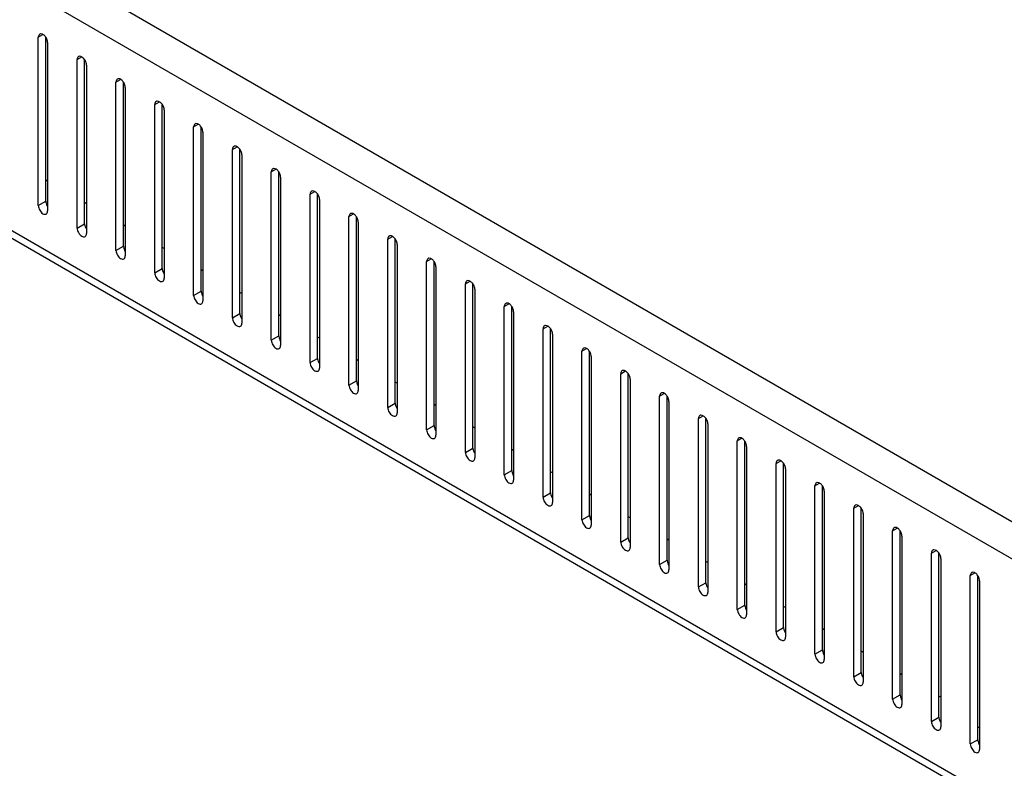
# Model space of a CAD drawing. Header units: inches. Extents: x 6 to 353, y 6 to 228.
# Tile 312 of 372: x 325.69 to 331.3, y 194.42 to 198.69. Entities that reach past the tile are written whole.
import ezdxf

# ---------------------------------------------------------------- set-up
doc = ezdxf.new("R2010")
doc.units = ezdxf.units.IN
doc.header["$LTSCALE"] = 19.946667
doc.header["$MEASUREMENT"] = 0
doc.layers.get('0').update_dxf_attribs({"linetype": 'CONTINUOUS'})
doc.layers.add('03_ALL_AXES', color=7, linetype='CONTINUOUS')

msp = doc.modelspace()

# ---------------------------------------------------------------- linework, layer by layer
at = {"color": 7, "linetype": 'Continuous'}
for p, q in [((333.0143, 194.8657), (317.7125, 203.7001)), ((332.0841, 195.1921), (318.4054, 203.0893)), ((332.0873, 193.7679), (318.4415, 201.6462)), ((332.0873, 193.7243), (318.4682, 201.5871))]:
    msp.add_line(p, q, dxfattribs=at)
at = {"layer": '03_ALL_AXES', "color": 7, "linetype": 'Continuous'}
for p, q in [((325.799, 198.5893), (325.8255, 198.6046)), ((325.799, 197.6299), (325.799, 198.5893)), ((325.8414, 197.6544), (325.8414, 198.5883)), ((325.852, 198.5587), (325.852, 197.5993)), ((326.0203, 198.4615), (326.0468, 198.4768)), ((326.0203, 197.5021), (326.0203, 198.4615)), ((326.0627, 197.5266), (326.0627, 198.4605)), ((326.0733, 198.4309), (326.0733, 197.4715)), ((326.2416, 198.3337), (326.2681, 198.349)), ((326.2416, 197.3743), (326.2416, 198.3337)), ((326.2841, 197.3988), (326.2841, 198.3327)), ((326.2947, 198.3031), (326.2947, 197.3437)), ((326.4629, 198.206), (326.4895, 198.2213)), ((326.4629, 197.2466), (326.4629, 198.206)), ((326.5054, 197.2711), (326.5054, 198.2049)), ((326.516, 198.1753), (326.516, 197.2159)), ((326.6843, 198.0782), (326.7108, 198.0935)), ((326.6843, 197.1188), (326.6843, 198.0782)), ((326.7267, 197.1433), (326.7267, 198.0771)), ((326.7373, 198.0476), (326.7373, 197.0882)), ((326.9056, 197.9504), (326.9321, 197.9657)), ((326.9056, 196.991), (326.9056, 197.9504)), ((326.948, 197.0155), (326.948, 197.9494)), ((326.9586, 197.9198), (326.9586, 196.9604)), ((327.1269, 197.8226), (327.1534, 197.8379)), ((327.1269, 196.8632), (327.1269, 197.8226)), ((327.1694, 196.8877), (327.1694, 197.8216)), ((325.852, 197.7687), (325.8414, 197.7748)), ((327.18, 197.792), (327.18, 196.8326)), ((327.3483, 197.6948), (327.3748, 197.7101)), ((325.799, 197.6299), (325.8414, 197.6544)), ((326.0733, 197.6409), (326.0627, 197.647)), ((327.3483, 196.7354), (327.3483, 197.6948)), ((327.3907, 196.7599), (327.3907, 197.6938)), ((327.4013, 197.6642), (327.4013, 196.7048)), ((327.5696, 197.5671), (327.5961, 197.5824)), ((327.5696, 196.6077), (327.5696, 197.5671)), ((327.612, 196.6322), (327.612, 197.566)), ((327.6226, 197.5364), (327.6226, 196.5771)), ((326.0203, 197.5021), (326.0627, 197.5266)), ((326.2947, 197.5131), (326.2841, 197.5193)), ((327.7909, 197.4393), (327.8174, 197.4546)), ((327.7909, 196.4799), (327.7909, 197.4393)), ((327.8333, 196.5044), (327.8333, 197.4382)), ((326.2416, 197.3743), (326.2841, 197.3988)), ((326.516, 197.3854), (326.5054, 197.3915)), ((327.8439, 197.4087), (327.8439, 196.4493)), ((328.0122, 197.3115), (328.0387, 197.3268)), ((328.0122, 196.3521), (328.0122, 197.3115)), ((328.0547, 196.3766), (328.0547, 197.3105)), ((326.4629, 197.2466), (326.5054, 197.2711)), ((326.7373, 197.2576), (326.7267, 197.2637)), ((328.0653, 197.2809), (328.0653, 196.3215)), ((328.2336, 197.1837), (328.2601, 197.199)), ((326.6843, 197.1188), (326.7267, 197.1433)), ((328.2336, 196.2243), (328.2336, 197.1837)), ((328.276, 196.2488), (328.276, 197.1827)), ((328.2866, 197.1531), (328.2866, 196.1937)), ((326.9586, 197.1298), (326.948, 197.1359)), ((328.4549, 197.0559), (328.4814, 197.0713)), ((328.4549, 196.0966), (328.4549, 197.0559)), ((328.4973, 196.121), (328.4973, 197.0549)), ((326.9056, 196.991), (326.948, 197.0155)), ((327.18, 197.002), (327.1694, 197.0081)), ((328.5079, 197.0253), (328.5079, 196.0659)), ((328.6762, 196.9282), (328.7027, 196.9435)), ((328.6762, 195.9688), (328.6762, 196.9282)), ((328.7186, 195.9933), (328.7186, 196.9271)), ((327.1269, 196.8632), (327.1694, 196.8877)), ((327.4013, 196.8742), (327.3907, 196.8804)), ((328.7292, 196.8975), (328.7292, 195.9382)), ((328.8975, 196.8004), (328.924, 196.8157)), ((327.3483, 196.7354), (327.3907, 196.7599)), ((327.6226, 196.7465), (327.612, 196.7526)), ((328.8975, 195.841), (328.8975, 196.8004)), ((328.94, 195.8655), (328.94, 196.7993)), ((328.9506, 196.7698), (328.9506, 195.8104)), ((329.1189, 196.6726), (329.1454, 196.6879)), ((329.1189, 195.7132), (329.1189, 196.6726)), ((329.1613, 195.7377), (329.1613, 196.6716)), ((329.1719, 196.642), (329.1719, 195.6826)), ((327.5696, 196.6077), (327.612, 196.6322)), ((327.8439, 196.6187), (327.8333, 196.6248)), ((329.3402, 196.5448), (329.3667, 196.5601)), ((329.3402, 195.5854), (329.3402, 196.5448)), ((329.3826, 195.6099), (329.3826, 196.5438)), ((327.7909, 196.4799), (327.8333, 196.5044)), ((328.0653, 196.4909), (328.0547, 196.497)), ((329.3932, 196.5142), (329.3932, 195.5548)), ((329.5615, 196.417), (329.588, 196.4324)), ((329.5615, 195.4577), (329.5615, 196.417)), ((329.6039, 195.4821), (329.6039, 196.416)), ((328.0122, 196.3521), (328.0547, 196.3766)), ((328.2866, 196.3631), (328.276, 196.3692)), ((329.6145, 196.3864), (329.6145, 195.427)), ((329.7828, 196.2893), (329.8093, 196.3046)), ((328.2336, 196.2243), (328.276, 196.2488)), ((329.7828, 195.3299), (329.7828, 196.2893)), ((329.8253, 195.3544), (329.8253, 196.2882)), ((329.8359, 196.2586), (329.8359, 195.2993)), ((328.5079, 196.2353), (328.4973, 196.2415)), ((330.0042, 196.1615), (330.0307, 196.1768)), ((330.0042, 195.2021), (330.0042, 196.1615)), ((330.0466, 195.2266), (330.0466, 196.1604)), ((330.0572, 196.1309), (330.0572, 195.1715)), ((328.4549, 196.0966), (328.4973, 196.121)), ((328.7292, 196.1076), (328.7186, 196.1137)), ((330.2255, 196.0337), (330.252, 196.049)), ((330.2255, 195.0743), (330.2255, 196.0337)), ((330.2679, 195.0988), (330.2679, 196.0327)), ((328.6762, 195.9688), (328.7186, 195.9933)), ((328.9506, 195.9798), (328.94, 195.9859)), ((330.2785, 196.0031), (330.2785, 195.0437)), ((330.4468, 195.9059), (330.4733, 195.9212)), ((330.4468, 194.9465), (330.4468, 195.9059)), ((330.4892, 194.971), (330.4892, 195.9049)), ((328.8975, 195.841), (328.94, 195.8655)), ((329.1719, 195.852), (329.1613, 195.8581)), ((330.4998, 195.8753), (330.4998, 194.9159)), ((330.6681, 195.7781), (330.6946, 195.7935)), ((329.1189, 195.7132), (329.1613, 195.7377)), ((330.6681, 194.8188), (330.6681, 195.7781)), ((330.7106, 194.8433), (330.7106, 195.7771)), ((330.7212, 195.7475), (330.7212, 194.7881)), ((329.3932, 195.7242), (329.3826, 195.7304)), ((330.8895, 195.6504), (330.916, 195.6657)), ((330.8895, 194.691), (330.8895, 195.6504)), ((330.9319, 194.7155), (330.9319, 195.6493)), ((329.3402, 195.5854), (329.3826, 195.6099)), ((329.6145, 195.5964), (329.6039, 195.6026)), ((330.9425, 195.6198), (330.9425, 194.6604)), ((331.1108, 195.5226), (331.1373, 195.5379)), ((331.1108, 194.5632), (331.1108, 195.5226)), ((331.1532, 194.5877), (331.1532, 195.5216)), ((329.5615, 195.4577), (329.6039, 195.4821)), ((329.8359, 195.4687), (329.8253, 195.4748)), ((331.1638, 195.492), (331.1638, 194.5326)), ((329.7828, 195.3299), (329.8253, 195.3544)), ((330.0572, 195.3409), (330.0466, 195.347)), ((330.0042, 195.2021), (330.0466, 195.2266)), ((330.2785, 195.2131), (330.2679, 195.2192)), ((330.2255, 195.0743), (330.2679, 195.0988)), ((330.4998, 195.0853), (330.4892, 195.0915)), ((330.4468, 194.9465), (330.4892, 194.971)), ((330.7212, 194.9576), (330.7106, 194.9637)), ((330.6681, 194.8188), (330.7106, 194.8433)), ((330.9425, 194.8298), (330.9319, 194.8359)), ((330.8895, 194.691), (330.9319, 194.7155)), ((331.1108, 194.5632), (331.1532, 194.5877))]:
    msp.add_line(p, q, dxfattribs=at)
msp.add_arc((331.1483, 194.815), 0.1568, 271.8305, 275.8058, dxfattribs=at)
for points, knots in [([(325.8067, 198.6065), (325.8042, 198.605), (325.7999, 198.5995), (325.799, 198.5929), (325.799, 198.5893)], [0, 0, 0, 0, 0.450018, 1, 1, 1, 1]), ([(325.8418, 198.5886), (325.838, 198.5944), (325.8297, 198.6035), (325.8175, 198.6086), (325.8122, 198.6082)], [0, 0, 0, 0, 0.566578, 1, 1, 1, 1]), ([(325.852, 198.5587), (325.852, 198.5611), (325.8509, 198.5717), (325.8464, 198.5818), (325.8418, 198.5886)], [0, 0, 0, 0, 0.227956, 1, 1, 1, 1]), ([(326.0281, 198.4787), (326.0255, 198.4772), (326.0212, 198.4717), (326.0203, 198.4651), (326.0203, 198.4615)], [0, 0, 0, 0, 0.450018, 1, 1, 1, 1]), ([(326.0632, 198.4609), (326.0593, 198.4666), (326.0511, 198.4758), (326.0388, 198.4808), (326.0336, 198.4804)], [0, 0, 0, 0, 0.566578, 1, 1, 1, 1]), ([(326.0733, 198.4309), (326.0733, 198.4333), (326.0722, 198.4439), (326.0678, 198.4541), (326.0632, 198.4609)], [0, 0, 0, 0, 0.227956, 1, 1, 1, 1]), ([(326.2494, 198.3509), (326.2469, 198.3494), (326.2425, 198.344), (326.2416, 198.3373), (326.2416, 198.3337)], [0, 0, 0, 0, 0.450018, 1, 1, 1, 1]), ([(326.2845, 198.3331), (326.2806, 198.3388), (326.2724, 198.348), (326.2601, 198.3531), (326.2549, 198.3526)], [0, 0, 0, 0, 0.566578, 1, 1, 1, 1]), ([(326.2947, 198.3031), (326.2947, 198.3055), (326.2935, 198.3162), (326.2891, 198.3263), (326.2845, 198.3331)], [0, 0, 0, 0, 0.227956, 1, 1, 1, 1]), ([(326.4707, 198.2231), (326.4682, 198.2217), (326.4638, 198.2162), (326.4629, 198.2095), (326.4629, 198.206)], [0, 0, 0, 0, 0.450018, 1, 1, 1, 1]), ([(326.5058, 198.2053), (326.502, 198.211), (326.4937, 198.2202), (326.4815, 198.2253), (326.4762, 198.2248)], [0, 0, 0, 0, 0.566578, 1, 1, 1, 1]), ([(326.516, 198.1753), (326.516, 198.1778), (326.5149, 198.1884), (326.5104, 198.1985), (326.5058, 198.2053)], [0, 0, 0, 0, 0.227956, 1, 1, 1, 1]), ([(326.692, 198.0953), (326.6895, 198.0939), (326.6852, 198.0884), (326.6843, 198.0818), (326.6843, 198.0782)], [0, 0, 0, 0, 0.450018, 1, 1, 1, 1]), ([(326.7271, 198.0775), (326.7233, 198.0833), (326.715, 198.0924), (326.7028, 198.0975), (326.6975, 198.097)], [0, 0, 0, 0, 0.566578, 1, 1, 1, 1]), ([(326.7373, 198.0476), (326.7373, 198.05), (326.7362, 198.0606), (326.7317, 198.0707), (326.7271, 198.0775)], [0, 0, 0, 0, 0.227956, 1, 1, 1, 1]), ([(326.9134, 197.9676), (326.9108, 197.9661), (326.9065, 197.9606), (326.9056, 197.954), (326.9056, 197.9504)], [0, 0, 0, 0, 0.450018, 1, 1, 1, 1]), ([(326.9485, 197.9498), (326.9446, 197.9555), (326.9364, 197.9646), (326.9241, 197.9697), (326.9189, 197.9693)], [0, 0, 0, 0, 0.566578, 1, 1, 1, 1]), ([(326.9586, 197.9198), (326.9586, 197.9222), (326.9575, 197.9328), (326.9531, 197.9429), (326.9485, 197.9498)], [0, 0, 0, 0, 0.227956, 1, 1, 1, 1]), ([(327.1347, 197.8398), (327.1322, 197.8383), (327.1278, 197.8328), (327.1269, 197.8262), (327.1269, 197.8226)], [0, 0, 0, 0, 0.450018, 1, 1, 1, 1]), ([(327.1698, 197.822), (327.1659, 197.8277), (327.1577, 197.8369), (327.1454, 197.8419), (327.1402, 197.8415)], [0, 0, 0, 0, 0.566578, 1, 1, 1, 1]), ([(327.18, 197.792), (327.18, 197.7944), (327.1788, 197.805), (327.1744, 197.8152), (327.1698, 197.822)], [0, 0, 0, 0, 0.227956, 1, 1, 1, 1]), ([(327.356, 197.712), (327.3535, 197.7105), (327.3491, 197.7051), (327.3483, 197.6984), (327.3483, 197.6948)], [0, 0, 0, 0, 0.450018, 1, 1, 1, 1]), ([(327.3911, 197.6942), (327.3873, 197.6999), (327.379, 197.7091), (327.3668, 197.7142), (327.3615, 197.7137)], [0, 0, 0, 0, 0.566578, 1, 1, 1, 1]), ([(325.8414, 197.6544), (325.8414, 197.653), (325.8418, 197.6471), (325.8433, 197.6413), (325.845, 197.637)], [0, 0, 0, 0, 0.231048, 1, 1, 1, 1]), ([(327.4013, 197.6642), (327.4013, 197.6666), (327.4002, 197.6773), (327.3957, 197.6874), (327.3911, 197.6942)], [0, 0, 0, 0, 0.227956, 1, 1, 1, 1]), ([(325.799, 197.6299), (325.799, 197.6208), (325.8052, 197.6029), (325.8176, 197.5885), (325.8255, 197.584)], [0, 0, 0, 0, 0.500114, 1, 1, 1, 1]), ([(325.8442, 197.5821), (325.8468, 197.5836), (325.8511, 197.5891), (325.852, 197.5957), (325.852, 197.5993)], [0, 0, 0, 0, 0.450018, 1, 1, 1, 1]), ([(325.8255, 197.584), (325.8286, 197.5822), (325.8348, 197.5796), (325.8417, 197.5807), (325.8442, 197.5821)], [0, 0, 0, 0, 0.550834, 1, 1, 1, 1]), ([(327.5773, 197.5842), (327.5748, 197.5828), (327.5705, 197.5773), (327.5696, 197.5706), (327.5696, 197.5671)], [0, 0, 0, 0, 0.450018, 1, 1, 1, 1]), ([(327.6124, 197.5664), (327.6086, 197.5721), (327.6003, 197.5813), (327.5881, 197.5864), (327.5828, 197.5859)], [0, 0, 0, 0, 0.566578, 1, 1, 1, 1]), ([(327.6226, 197.5364), (327.6226, 197.5389), (327.6215, 197.5495), (327.617, 197.5596), (327.6124, 197.5664)], [0, 0, 0, 0, 0.227956, 1, 1, 1, 1]), ([(326.0203, 197.5021), (326.0203, 197.493), (326.0265, 197.4751), (326.0389, 197.4607), (326.0468, 197.4562)], [0, 0, 0, 0, 0.500114, 1, 1, 1, 1]), ([(326.0627, 197.5266), (326.0627, 197.5252), (326.0631, 197.5193), (326.0646, 197.5135), (326.0663, 197.5093)], [0, 0, 0, 0, 0.231048, 1, 1, 1, 1]), ([(326.0468, 197.4562), (326.0499, 197.4544), (326.0561, 197.4518), (326.063, 197.4529), (326.0656, 197.4543)], [0, 0, 0, 0, 0.550834, 1, 1, 1, 1]), ([(326.0656, 197.4543), (326.0681, 197.4558), (326.0724, 197.4613), (326.0733, 197.4679), (326.0733, 197.4715)], [0, 0, 0, 0, 0.450018, 1, 1, 1, 1]), ([(327.7987, 197.4564), (327.7961, 197.455), (327.7918, 197.4495), (327.7909, 197.4429), (327.7909, 197.4393)], [0, 0, 0, 0, 0.450018, 1, 1, 1, 1]), ([(327.8338, 197.4386), (327.8299, 197.4444), (327.8217, 197.4535), (327.8094, 197.4586), (327.8042, 197.4581)], [0, 0, 0, 0, 0.566578, 1, 1, 1, 1]), ([(327.8439, 197.4087), (327.8439, 197.4111), (327.8428, 197.4217), (327.8384, 197.4318), (327.8338, 197.4386)], [0, 0, 0, 0, 0.227956, 1, 1, 1, 1]), ([(326.2416, 197.3743), (326.2416, 197.3653), (326.2478, 197.3473), (326.2603, 197.333), (326.2681, 197.3284)], [0, 0, 0, 0, 0.500114, 1, 1, 1, 1]), ([(326.2841, 197.3988), (326.2841, 197.3975), (326.2844, 197.3915), (326.286, 197.3857), (326.2876, 197.3815)], [0, 0, 0, 0, 0.231048, 1, 1, 1, 1]), ([(326.2681, 197.3284), (326.2712, 197.3266), (326.2774, 197.3241), (326.2844, 197.3251), (326.2869, 197.3266)], [0, 0, 0, 0, 0.550834, 1, 1, 1, 1]), ([(326.2869, 197.3266), (326.2894, 197.328), (326.2938, 197.3335), (326.2947, 197.3402), (326.2947, 197.3437)], [0, 0, 0, 0, 0.450018, 1, 1, 1, 1]), ([(328.02, 197.3287), (328.0175, 197.3272), (328.0131, 197.3217), (328.0122, 197.3151), (328.0122, 197.3115)], [0, 0, 0, 0, 0.450018, 1, 1, 1, 1]), ([(328.0551, 197.3109), (328.0512, 197.3166), (328.043, 197.3257), (328.0307, 197.3308), (328.0255, 197.3304)], [0, 0, 0, 0, 0.566578, 1, 1, 1, 1]), ([(328.0653, 197.2809), (328.0653, 197.2833), (328.0641, 197.2939), (328.0597, 197.304), (328.0551, 197.3109)], [0, 0, 0, 0, 0.227956, 1, 1, 1, 1]), ([(326.5054, 197.2711), (326.5054, 197.2697), (326.5057, 197.2638), (326.5073, 197.2579), (326.5089, 197.2537)], [0, 0, 0, 0, 0.231048, 1, 1, 1, 1]), ([(326.4629, 197.2466), (326.4629, 197.2375), (326.4692, 197.2195), (326.4816, 197.2052), (326.4895, 197.2006)], [0, 0, 0, 0, 0.500114, 1, 1, 1, 1]), ([(326.4895, 197.2006), (326.4926, 197.1988), (326.4988, 197.1963), (326.5057, 197.1973), (326.5082, 197.1988)], [0, 0, 0, 0, 0.550834, 1, 1, 1, 1]), ([(326.5082, 197.1988), (326.5107, 197.2002), (326.5151, 197.2057), (326.516, 197.2124), (326.516, 197.2159)], [0, 0, 0, 0, 0.450018, 1, 1, 1, 1]), ([(328.2413, 197.2009), (328.2388, 197.1994), (328.2344, 197.1939), (328.2336, 197.1873), (328.2336, 197.1837)], [0, 0, 0, 0, 0.450018, 1, 1, 1, 1]), ([(328.2764, 197.1831), (328.2726, 197.1888), (328.2643, 197.198), (328.2521, 197.203), (328.2468, 197.2026)], [0, 0, 0, 0, 0.566578, 1, 1, 1, 1]), ([(326.7267, 197.1433), (326.7267, 197.1419), (326.7271, 197.136), (326.7286, 197.1302), (326.7303, 197.1259)], [0, 0, 0, 0, 0.231048, 1, 1, 1, 1]), ([(328.2866, 197.1531), (328.2866, 197.1555), (328.2855, 197.1661), (328.281, 197.1763), (328.2764, 197.1831)], [0, 0, 0, 0, 0.227956, 1, 1, 1, 1]), ([(326.6843, 197.1188), (326.6843, 197.1097), (326.6905, 197.0918), (326.7029, 197.0774), (326.7108, 197.0729)], [0, 0, 0, 0, 0.500114, 1, 1, 1, 1]), ([(326.7295, 197.071), (326.7321, 197.0725), (326.7364, 197.0779), (326.7373, 197.0846), (326.7373, 197.0882)], [0, 0, 0, 0, 0.450018, 1, 1, 1, 1]), ([(326.7108, 197.0729), (326.7139, 197.0711), (326.7201, 197.0685), (326.727, 197.0695), (326.7295, 197.071)], [0, 0, 0, 0, 0.550834, 1, 1, 1, 1]), ([(328.4626, 197.0731), (328.4601, 197.0716), (328.4558, 197.0662), (328.4549, 197.0595), (328.4549, 197.0559)], [0, 0, 0, 0, 0.450018, 1, 1, 1, 1]), ([(328.4977, 197.0553), (328.4939, 197.061), (328.4856, 197.0702), (328.4734, 197.0753), (328.4681, 197.0748)], [0, 0, 0, 0, 0.566578, 1, 1, 1, 1]), ([(328.5079, 197.0253), (328.5079, 197.0277), (328.5068, 197.0384), (328.5023, 197.0485), (328.4977, 197.0553)], [0, 0, 0, 0, 0.227956, 1, 1, 1, 1]), ([(326.9056, 196.991), (326.9056, 196.9819), (326.9118, 196.964), (326.9242, 196.9496), (326.9321, 196.9451)], [0, 0, 0, 0, 0.500114, 1, 1, 1, 1]), ([(326.948, 197.0155), (326.948, 197.0141), (326.9484, 197.0082), (326.9499, 197.0024), (326.9516, 196.9981)], [0, 0, 0, 0, 0.231048, 1, 1, 1, 1]), ([(326.9321, 196.9451), (326.9352, 196.9433), (326.9414, 196.9407), (326.9483, 196.9418), (326.9509, 196.9432)], [0, 0, 0, 0, 0.550834, 1, 1, 1, 1]), ([(326.9509, 196.9432), (326.9534, 196.9447), (326.9577, 196.9502), (326.9586, 196.9568), (326.9586, 196.9604)], [0, 0, 0, 0, 0.450018, 1, 1, 1, 1]), ([(328.684, 196.9453), (328.6814, 196.9439), (328.6771, 196.9384), (328.6762, 196.9317), (328.6762, 196.9282)], [0, 0, 0, 0, 0.450018, 1, 1, 1, 1]), ([(328.7191, 196.9275), (328.7152, 196.9332), (328.707, 196.9424), (328.6947, 196.9475), (328.6895, 196.947)], [0, 0, 0, 0, 0.566578, 1, 1, 1, 1]), ([(328.7292, 196.8975), (328.7292, 196.9), (328.7281, 196.9106), (328.7237, 196.9207), (328.7191, 196.9275)], [0, 0, 0, 0, 0.227956, 1, 1, 1, 1]), ([(327.1269, 196.8632), (327.1269, 196.8541), (327.1331, 196.8362), (327.1456, 196.8218), (327.1534, 196.8173)], [0, 0, 0, 0, 0.500114, 1, 1, 1, 1]), ([(327.1694, 196.8877), (327.1694, 196.8864), (327.1697, 196.8804), (327.1713, 196.8746), (327.1729, 196.8704)], [0, 0, 0, 0, 0.231048, 1, 1, 1, 1]), ([(327.1534, 196.8173), (327.1565, 196.8155), (327.1627, 196.8129), (327.1697, 196.814), (327.1722, 196.8154)], [0, 0, 0, 0, 0.550834, 1, 1, 1, 1]), ([(327.1722, 196.8154), (327.1747, 196.8169), (327.1791, 196.8224), (327.18, 196.829), (327.18, 196.8326)], [0, 0, 0, 0, 0.450018, 1, 1, 1, 1]), ([(328.9053, 196.8175), (328.9028, 196.8161), (328.8984, 196.8106), (328.8975, 196.804), (328.8975, 196.8004)], [0, 0, 0, 0, 0.450018, 1, 1, 1, 1]), ([(328.9404, 196.7997), (328.9365, 196.8055), (328.9283, 196.8146), (328.916, 196.8197), (328.9108, 196.8192)], [0, 0, 0, 0, 0.566578, 1, 1, 1, 1]), ([(327.3907, 196.7599), (327.3907, 196.7586), (327.391, 196.7526), (327.3926, 196.7468), (327.3942, 196.7426)], [0, 0, 0, 0, 0.231048, 1, 1, 1, 1]), ([(328.9506, 196.7698), (328.9506, 196.7722), (328.9494, 196.7828), (328.945, 196.7929), (328.9404, 196.7997)], [0, 0, 0, 0, 0.227956, 1, 1, 1, 1]), ([(327.3483, 196.7354), (327.3483, 196.7264), (327.3545, 196.7084), (327.3669, 196.6941), (327.3748, 196.6895)], [0, 0, 0, 0, 0.500114, 1, 1, 1, 1]), ([(327.3935, 196.6877), (327.3961, 196.6891), (327.4004, 196.6946), (327.4013, 196.7013), (327.4013, 196.7048)], [0, 0, 0, 0, 0.450018, 1, 1, 1, 1]), ([(329.1617, 196.672), (329.1579, 196.6777), (329.1496, 196.6868), (329.1374, 196.6919), (329.1321, 196.6915)], [0, 0, 0, 0, 0.566578, 1, 1, 1, 1]), ([(327.3748, 196.6895), (327.3779, 196.6877), (327.3841, 196.6852), (327.391, 196.6862), (327.3935, 196.6877)], [0, 0, 0, 0, 0.550834, 1, 1, 1, 1]), ([(329.1266, 196.6898), (329.1241, 196.6883), (329.1197, 196.6828), (329.1189, 196.6762), (329.1189, 196.6726)], [0, 0, 0, 0, 0.450018, 1, 1, 1, 1]), ([(329.1719, 196.642), (329.1719, 196.6444), (329.1708, 196.655), (329.1663, 196.6652), (329.1617, 196.672)], [0, 0, 0, 0, 0.227956, 1, 1, 1, 1]), ([(327.5696, 196.6077), (327.5696, 196.5986), (327.5758, 196.5806), (327.5882, 196.5663), (327.5961, 196.5617)], [0, 0, 0, 0, 0.500114, 1, 1, 1, 1]), ([(327.612, 196.6322), (327.612, 196.6308), (327.6124, 196.6249), (327.6139, 196.6191), (327.6156, 196.6148)], [0, 0, 0, 0, 0.231048, 1, 1, 1, 1]), ([(327.5961, 196.5617), (327.5992, 196.56), (327.6054, 196.5574), (327.6123, 196.5584), (327.6148, 196.5599)], [0, 0, 0, 0, 0.550834, 1, 1, 1, 1]), ([(327.6148, 196.5599), (327.6174, 196.5613), (327.6217, 196.5668), (327.6226, 196.5735), (327.6226, 196.5771)], [0, 0, 0, 0, 0.450018, 1, 1, 1, 1]), ([(329.3479, 196.562), (329.3454, 196.5605), (329.3411, 196.555), (329.3402, 196.5484), (329.3402, 196.5448)], [0, 0, 0, 0, 0.450018, 1, 1, 1, 1]), ([(329.383, 196.5442), (329.3792, 196.5499), (329.3709, 196.5591), (329.3587, 196.5642), (329.3534, 196.5637)], [0, 0, 0, 0, 0.566578, 1, 1, 1, 1]), ([(329.3932, 196.5142), (329.3932, 196.5166), (329.3921, 196.5273), (329.3876, 196.5374), (329.383, 196.5442)], [0, 0, 0, 0, 0.227956, 1, 1, 1, 1]), ([(327.7909, 196.4799), (327.7909, 196.4708), (327.7971, 196.4529), (327.8095, 196.4385), (327.8174, 196.434)], [0, 0, 0, 0, 0.500114, 1, 1, 1, 1]), ([(327.8333, 196.5044), (327.8333, 196.503), (327.8337, 196.4971), (327.8352, 196.4913), (327.8369, 196.487)], [0, 0, 0, 0, 0.231048, 1, 1, 1, 1]), ([(327.8174, 196.434), (327.8205, 196.4322), (327.8267, 196.4296), (327.8336, 196.4306), (327.8362, 196.4321)], [0, 0, 0, 0, 0.550834, 1, 1, 1, 1]), ([(327.8362, 196.4321), (327.8387, 196.4336), (327.8431, 196.4391), (327.8439, 196.4457), (327.8439, 196.4493)], [0, 0, 0, 0, 0.450018, 1, 1, 1, 1]), ([(329.5693, 196.4342), (329.5667, 196.4327), (329.5624, 196.4273), (329.5615, 196.4206), (329.5615, 196.417)], [0, 0, 0, 0, 0.450018, 1, 1, 1, 1]), ([(329.6044, 196.4164), (329.6005, 196.4221), (329.5923, 196.4313), (329.58, 196.4364), (329.5748, 196.4359)], [0, 0, 0, 0, 0.566578, 1, 1, 1, 1]), ([(329.6145, 196.3864), (329.6145, 196.3889), (329.6134, 196.3995), (329.609, 196.4096), (329.6044, 196.4164)], [0, 0, 0, 0, 0.227956, 1, 1, 1, 1]), ([(328.0547, 196.3766), (328.0547, 196.3752), (328.055, 196.3693), (328.0566, 196.3635), (328.0582, 196.3592)], [0, 0, 0, 0, 0.231048, 1, 1, 1, 1]), ([(328.0122, 196.3521), (328.0122, 196.343), (328.0184, 196.3251), (328.0309, 196.3107), (328.0387, 196.3062)], [0, 0, 0, 0, 0.500114, 1, 1, 1, 1]), ([(328.0387, 196.3062), (328.0418, 196.3044), (328.048, 196.3018), (328.055, 196.3029), (328.0575, 196.3043)], [0, 0, 0, 0, 0.550834, 1, 1, 1, 1]), ([(328.0575, 196.3043), (328.06, 196.3058), (328.0644, 196.3113), (328.0653, 196.3179), (328.0653, 196.3215)], [0, 0, 0, 0, 0.450018, 1, 1, 1, 1]), ([(329.7906, 196.3064), (329.7881, 196.305), (329.7837, 196.2995), (329.7828, 196.2928), (329.7828, 196.2893)], [0, 0, 0, 0, 0.450018, 1, 1, 1, 1]), ([(329.8257, 196.2886), (329.8218, 196.2943), (329.8136, 196.3035), (329.8013, 196.3086), (329.7961, 196.3081)], [0, 0, 0, 0, 0.566578, 1, 1, 1, 1]), ([(328.276, 196.2488), (328.276, 196.2475), (328.2763, 196.2415), (328.2779, 196.2357), (328.2795, 196.2315)], [0, 0, 0, 0, 0.231048, 1, 1, 1, 1]), ([(329.8359, 196.2586), (329.8359, 196.2611), (329.8347, 196.2717), (329.8303, 196.2818), (329.8257, 196.2886)], [0, 0, 0, 0, 0.227956, 1, 1, 1, 1]), ([(328.2336, 196.2243), (328.2336, 196.2152), (328.2398, 196.1973), (328.2522, 196.1829), (328.2601, 196.1784)], [0, 0, 0, 0, 0.500114, 1, 1, 1, 1]), ([(328.2788, 196.1765), (328.2814, 196.178), (328.2857, 196.1835), (328.2866, 196.1901), (328.2866, 196.1937)], [0, 0, 0, 0, 0.450018, 1, 1, 1, 1]), ([(328.2601, 196.1784), (328.2632, 196.1766), (328.2694, 196.174), (328.2763, 196.1751), (328.2788, 196.1765)], [0, 0, 0, 0, 0.550834, 1, 1, 1, 1]), ([(330.0119, 196.1787), (330.0094, 196.1772), (330.005, 196.1717), (330.0042, 196.1651), (330.0042, 196.1615)], [0, 0, 0, 0, 0.450018, 1, 1, 1, 1]), ([(330.047, 196.1608), (330.0432, 196.1666), (330.0349, 196.1757), (330.0227, 196.1808), (330.0174, 196.1803)], [0, 0, 0, 0, 0.566578, 1, 1, 1, 1]), ([(330.0572, 196.1309), (330.0572, 196.1333), (330.0561, 196.1439), (330.0516, 196.154), (330.047, 196.1608)], [0, 0, 0, 0, 0.227956, 1, 1, 1, 1]), ([(328.4549, 196.0966), (328.4549, 196.0875), (328.4611, 196.0695), (328.4735, 196.0552), (328.4814, 196.0506)], [0, 0, 0, 0, 0.500114, 1, 1, 1, 1]), ([(328.4973, 196.121), (328.4973, 196.1197), (328.4977, 196.1138), (328.4992, 196.1079), (328.5009, 196.1037)], [0, 0, 0, 0, 0.231048, 1, 1, 1, 1]), ([(328.4814, 196.0506), (328.4845, 196.0488), (328.4907, 196.0463), (328.4976, 196.0473), (328.5001, 196.0488)], [0, 0, 0, 0, 0.550834, 1, 1, 1, 1]), ([(328.5001, 196.0488), (328.5027, 196.0502), (328.507, 196.0557), (328.5079, 196.0624), (328.5079, 196.0659)], [0, 0, 0, 0, 0.450018, 1, 1, 1, 1]), ([(330.2332, 196.0509), (330.2307, 196.0494), (330.2264, 196.0439), (330.2255, 196.0373), (330.2255, 196.0337)], [0, 0, 0, 0, 0.450018, 1, 1, 1, 1]), ([(330.2683, 196.0331), (330.2645, 196.0388), (330.2562, 196.048), (330.244, 196.053), (330.2387, 196.0526)], [0, 0, 0, 0, 0.566578, 1, 1, 1, 1]), ([(330.2785, 196.0031), (330.2785, 196.0055), (330.2774, 196.0161), (330.2729, 196.0263), (330.2683, 196.0331)], [0, 0, 0, 0, 0.227956, 1, 1, 1, 1]), ([(328.6762, 195.9688), (328.6762, 195.9597), (328.6824, 195.9417), (328.6949, 195.9274), (328.7027, 195.9228)], [0, 0, 0, 0, 0.500114, 1, 1, 1, 1]), ([(328.7186, 195.9933), (328.7186, 195.9919), (328.719, 195.986), (328.7205, 195.9802), (328.7222, 195.9759)], [0, 0, 0, 0, 0.231048, 1, 1, 1, 1]), ([(328.7027, 195.9228), (328.7058, 195.9211), (328.712, 195.9185), (328.7189, 195.9195), (328.7215, 195.921)], [0, 0, 0, 0, 0.550834, 1, 1, 1, 1]), ([(328.7215, 195.921), (328.724, 195.9224), (328.7284, 195.9279), (328.7292, 195.9346), (328.7292, 195.9382)], [0, 0, 0, 0, 0.450018, 1, 1, 1, 1]), ([(330.4546, 195.9231), (330.452, 195.9216), (330.4477, 195.9161), (330.4468, 195.9095), (330.4468, 195.9059)], [0, 0, 0, 0, 0.450018, 1, 1, 1, 1]), ([(330.4897, 195.9053), (330.4858, 195.911), (330.4776, 195.9202), (330.4653, 195.9253), (330.4601, 195.9248)], [0, 0, 0, 0, 0.566578, 1, 1, 1, 1]), ([(330.4998, 195.8753), (330.4998, 195.8777), (330.4987, 195.8884), (330.4943, 195.8985), (330.4897, 195.9053)], [0, 0, 0, 0, 0.227956, 1, 1, 1, 1]), ([(328.94, 195.8655), (328.94, 195.8641), (328.9403, 195.8582), (328.9419, 195.8524), (328.9435, 195.8481)], [0, 0, 0, 0, 0.231048, 1, 1, 1, 1]), ([(328.8975, 195.841), (328.8975, 195.8319), (328.9037, 195.814), (328.9162, 195.7996), (328.924, 195.7951)], [0, 0, 0, 0, 0.500114, 1, 1, 1, 1]), ([(328.924, 195.7951), (328.9271, 195.7933), (328.9333, 195.7907), (328.9403, 195.7917), (328.9428, 195.7932)], [0, 0, 0, 0, 0.550834, 1, 1, 1, 1]), ([(328.9428, 195.7932), (328.9453, 195.7947), (328.9497, 195.8002), (328.9506, 195.8068), (328.9506, 195.8104)], [0, 0, 0, 0, 0.450018, 1, 1, 1, 1]), ([(330.6759, 195.7953), (330.6734, 195.7939), (330.669, 195.7884), (330.6681, 195.7817), (330.6681, 195.7781)], [0, 0, 0, 0, 0.450018, 1, 1, 1, 1]), ([(330.711, 195.7775), (330.7071, 195.7832), (330.6989, 195.7924), (330.6866, 195.7975), (330.6814, 195.797)], [0, 0, 0, 0, 0.566578, 1, 1, 1, 1]), ([(329.1613, 195.7377), (329.1613, 195.7363), (329.1616, 195.7304), (329.1632, 195.7246), (329.1648, 195.7203)], [0, 0, 0, 0, 0.231048, 1, 1, 1, 1]), ([(330.7212, 195.7475), (330.7212, 195.75), (330.72, 195.7606), (330.7156, 195.7707), (330.711, 195.7775)], [0, 0, 0, 0, 0.227956, 1, 1, 1, 1]), ([(329.1189, 195.7132), (329.1189, 195.7041), (329.1251, 195.6862), (329.1375, 195.6718), (329.1454, 195.6673)], [0, 0, 0, 0, 0.500114, 1, 1, 1, 1]), ([(329.1641, 195.6654), (329.1667, 195.6669), (329.171, 195.6724), (329.1719, 195.679), (329.1719, 195.6826)], [0, 0, 0, 0, 0.450018, 1, 1, 1, 1]), ([(329.1454, 195.6673), (329.1485, 195.6655), (329.1547, 195.6629), (329.1616, 195.664), (329.1641, 195.6654)], [0, 0, 0, 0, 0.550834, 1, 1, 1, 1]), ([(330.8972, 195.6675), (330.8947, 195.6661), (330.8903, 195.6606), (330.8895, 195.6539), (330.8895, 195.6504)], [0, 0, 0, 0, 0.450018, 1, 1, 1, 1]), ([(330.9323, 195.6497), (330.9285, 195.6554), (330.9202, 195.6646), (330.908, 195.6697), (330.9027, 195.6692)], [0, 0, 0, 0, 0.566578, 1, 1, 1, 1]), ([(330.9425, 195.6198), (330.9425, 195.6222), (330.9414, 195.6328), (330.9369, 195.6429), (330.9323, 195.6497)], [0, 0, 0, 0, 0.227956, 1, 1, 1, 1]), ([(329.3402, 195.5854), (329.3402, 195.5763), (329.3464, 195.5584), (329.3588, 195.544), (329.3667, 195.5395)], [0, 0, 0, 0, 0.500114, 1, 1, 1, 1]), ([(329.3826, 195.6099), (329.3826, 195.6086), (329.383, 195.6026), (329.3845, 195.5968), (329.3862, 195.5926)], [0, 0, 0, 0, 0.231048, 1, 1, 1, 1]), ([(329.3667, 195.5395), (329.3698, 195.5377), (329.376, 195.5351), (329.3829, 195.5362), (329.3854, 195.5376)], [0, 0, 0, 0, 0.550834, 1, 1, 1, 1]), ([(329.3854, 195.5376), (329.388, 195.5391), (329.3923, 195.5446), (329.3932, 195.5512), (329.3932, 195.5548)], [0, 0, 0, 0, 0.450018, 1, 1, 1, 1]), ([(331.1185, 195.5398), (331.116, 195.5383), (331.1117, 195.5328), (331.1108, 195.5262), (331.1108, 195.5226)], [0, 0, 0, 0, 0.450018, 1, 1, 1, 1]), ([(331.1536, 195.5219), (331.1498, 195.5277), (331.1415, 195.5368), (331.1293, 195.5419), (331.124, 195.5415)], [0, 0, 0, 0, 0.566578, 1, 1, 1, 1]), ([(331.1638, 195.492), (331.1638, 195.4944), (331.1627, 195.505), (331.1582, 195.5151), (331.1536, 195.5219)], [0, 0, 0, 0, 0.227956, 1, 1, 1, 1]), ([(329.5615, 195.4577), (329.5615, 195.4486), (329.5677, 195.4306), (329.5802, 195.4163), (329.588, 195.4117)], [0, 0, 0, 0, 0.500114, 1, 1, 1, 1]), ([(329.6039, 195.4821), (329.6039, 195.4808), (329.6043, 195.4749), (329.6058, 195.469), (329.6075, 195.4648)], [0, 0, 0, 0, 0.231048, 1, 1, 1, 1]), ([(329.588, 195.4117), (329.5911, 195.4099), (329.5973, 195.4074), (329.6042, 195.4084), (329.6068, 195.4099)], [0, 0, 0, 0, 0.550834, 1, 1, 1, 1]), ([(329.6068, 195.4099), (329.6093, 195.4113), (329.6137, 195.4168), (329.6145, 195.4235), (329.6145, 195.427)], [0, 0, 0, 0, 0.450018, 1, 1, 1, 1]), ([(329.8253, 195.3544), (329.8253, 195.353), (329.8256, 195.3471), (329.8272, 195.3413), (329.8288, 195.337)], [0, 0, 0, 0, 0.231048, 1, 1, 1, 1]), ([(329.7828, 195.3299), (329.7828, 195.3208), (329.789, 195.3028), (329.8015, 195.2885), (329.8093, 195.2839)], [0, 0, 0, 0, 0.500114, 1, 1, 1, 1]), ([(329.8281, 195.2821), (329.8306, 195.2836), (329.835, 195.289), (329.8359, 195.2957), (329.8359, 195.2993)], [0, 0, 0, 0, 0.450018, 1, 1, 1, 1]), ([(329.8093, 195.2839), (329.8124, 195.2822), (329.8186, 195.2796), (329.8256, 195.2806), (329.8281, 195.2821)], [0, 0, 0, 0, 0.550834, 1, 1, 1, 1]), ([(330.0042, 195.2021), (330.0042, 195.193), (330.0104, 195.1751), (330.0228, 195.1607), (330.0307, 195.1562)], [0, 0, 0, 0, 0.500114, 1, 1, 1, 1]), ([(330.0466, 195.2266), (330.0466, 195.2252), (330.0469, 195.2193), (330.0485, 195.2135), (330.0501, 195.2092)], [0, 0, 0, 0, 0.231048, 1, 1, 1, 1]), ([(330.0307, 195.1562), (330.0338, 195.1544), (330.04, 195.1518), (330.0469, 195.1529), (330.0494, 195.1543)], [0, 0, 0, 0, 0.550834, 1, 1, 1, 1]), ([(330.0494, 195.1543), (330.052, 195.1558), (330.0563, 195.1613), (330.0572, 195.1679), (330.0572, 195.1715)], [0, 0, 0, 0, 0.450018, 1, 1, 1, 1]), ([(330.2255, 195.0743), (330.2255, 195.0652), (330.2317, 195.0473), (330.2441, 195.0329), (330.252, 195.0284)], [0, 0, 0, 0, 0.500114, 1, 1, 1, 1]), ([(330.2679, 195.0988), (330.2679, 195.0974), (330.2683, 195.0915), (330.2698, 195.0857), (330.2715, 195.0815)], [0, 0, 0, 0, 0.231048, 1, 1, 1, 1]), ([(330.252, 195.0284), (330.2551, 195.0266), (330.2613, 195.024), (330.2682, 195.0251), (330.2707, 195.0265)], [0, 0, 0, 0, 0.550834, 1, 1, 1, 1]), ([(330.2707, 195.0265), (330.2733, 195.028), (330.2776, 195.0335), (330.2785, 195.0401), (330.2785, 195.0437)], [0, 0, 0, 0, 0.450018, 1, 1, 1, 1]), ([(330.4892, 194.971), (330.4892, 194.9697), (330.4896, 194.9637), (330.4911, 194.9579), (330.4928, 194.9537)], [0, 0, 0, 0, 0.231048, 1, 1, 1, 1]), ([(330.4468, 194.9465), (330.4468, 194.9374), (330.453, 194.9195), (330.4655, 194.9052), (330.4733, 194.9006)], [0, 0, 0, 0, 0.500114, 1, 1, 1, 1]), ([(330.4733, 194.9006), (330.4764, 194.8988), (330.4826, 194.8963), (330.4895, 194.8973), (330.4921, 194.8988)], [0, 0, 0, 0, 0.550834, 1, 1, 1, 1]), ([(330.4921, 194.8988), (330.4946, 194.9002), (330.499, 194.9057), (330.4998, 194.9123), (330.4998, 194.9159)], [0, 0, 0, 0, 0.450018, 1, 1, 1, 1]), ([(330.7106, 194.8433), (330.7106, 194.8419), (330.7109, 194.836), (330.7125, 194.8301), (330.7141, 194.8259)], [0, 0, 0, 0, 0.231048, 1, 1, 1, 1]), ([(330.6681, 194.8188), (330.6681, 194.8097), (330.6743, 194.7917), (330.6868, 194.7774), (330.6946, 194.7728)], [0, 0, 0, 0, 0.500114, 1, 1, 1, 1]), ([(330.7134, 194.771), (330.7159, 194.7724), (330.7203, 194.7779), (330.7212, 194.7846), (330.7212, 194.7881)], [0, 0, 0, 0, 0.450018, 1, 1, 1, 1]), ([(330.6946, 194.7728), (330.6977, 194.771), (330.7039, 194.7685), (330.7109, 194.7695), (330.7134, 194.771)], [0, 0, 0, 0, 0.550834, 1, 1, 1, 1]), ([(330.8895, 194.691), (330.8895, 194.6819), (330.8957, 194.6639), (330.9081, 194.6496), (330.916, 194.6451)], [0, 0, 0, 0, 0.500114, 1, 1, 1, 1]), ([(330.9319, 194.7155), (330.9319, 194.7141), (330.9322, 194.7082), (330.9338, 194.7024), (330.9354, 194.6981)], [0, 0, 0, 0, 0.231048, 1, 1, 1, 1]), ([(330.916, 194.6451), (330.9191, 194.6433), (330.9253, 194.6407), (330.9322, 194.6417), (330.9347, 194.6432)], [0, 0, 0, 0, 0.550834, 1, 1, 1, 1]), ([(330.9347, 194.6432), (330.9373, 194.6447), (330.9416, 194.6501), (330.9425, 194.6568), (330.9425, 194.6604)], [0, 0, 0, 0, 0.450018, 1, 1, 1, 1]), ([(331.1108, 194.5632), (331.1108, 194.5541), (331.117, 194.5362), (331.1294, 194.5218), (331.1373, 194.5173)], [0, 0, 0, 0, 0.500114, 1, 1, 1, 1]), ([(331.1532, 194.5877), (331.1532, 194.5863), (331.1536, 194.5804), (331.1551, 194.5746), (331.1568, 194.5703)], [0, 0, 0, 0, 0.231048, 1, 1, 1, 1]), ([(331.1373, 194.5173), (331.1404, 194.5155), (331.1466, 194.5129), (331.1535, 194.514), (331.156, 194.5154)], [0, 0, 0, 0, 0.550834, 1, 1, 1, 1]), ([(331.156, 194.5154), (331.1586, 194.5169), (331.1629, 194.5224), (331.1638, 194.529), (331.1638, 194.5326)], [0, 0, 0, 0, 0.450018, 1, 1, 1, 1])]:
    msp.add_open_spline(points, degree=3, knots=knots, dxfattribs=at)
for points in [[(325.8122, 198.6082), (325.8103, 198.608), (325.8084, 198.6074), (325.8067, 198.6065)], [(326.0336, 198.4804), (326.0316, 198.4802), (326.0297, 198.4796), (326.0281, 198.4787)], [(326.2549, 198.3526), (326.253, 198.3524), (326.2511, 198.3519), (326.2494, 198.3509)], [(326.4762, 198.2248), (326.4743, 198.2246), (326.4724, 198.2241), (326.4707, 198.2231)], [(326.6975, 198.097), (326.6956, 198.0969), (326.6937, 198.0963), (326.692, 198.0953)], [(326.9189, 197.9693), (326.917, 197.9691), (326.915, 197.9685), (326.9134, 197.9676)], [(327.1402, 197.8415), (327.1383, 197.8413), (327.1364, 197.8407), (327.1347, 197.8398)], [(327.3615, 197.7137), (327.3596, 197.7135), (327.3577, 197.713), (327.356, 197.712)], [(325.845, 197.637), (325.8467, 197.6326), (325.8489, 197.6284), (325.8516, 197.6244)], [(327.5828, 197.5859), (327.5809, 197.5858), (327.579, 197.5852), (327.5773, 197.5842)], [(326.0663, 197.5093), (326.068, 197.5048), (326.0702, 197.5006), (326.0729, 197.4966)], [(327.8042, 197.4581), (327.8023, 197.458), (327.8003, 197.4574), (327.7987, 197.4564)], [(326.2876, 197.3815), (326.2893, 197.3771), (326.2916, 197.3728), (326.2942, 197.3689)], [(328.0255, 197.3304), (328.0236, 197.3302), (328.0217, 197.3296), (328.02, 197.3287)], [(326.5089, 197.2537), (326.5106, 197.2493), (326.5129, 197.245), (326.5155, 197.2411)], [(328.2468, 197.2026), (328.2449, 197.2024), (328.243, 197.2018), (328.2413, 197.2009)], [(326.7303, 197.1259), (326.732, 197.1215), (326.7342, 197.1172), (326.7369, 197.1133)], [(328.4681, 197.0748), (328.4662, 197.0746), (328.4643, 197.0741), (328.4626, 197.0731)], [(326.9516, 196.9981), (326.9533, 196.9937), (326.9555, 196.9895), (326.9582, 196.9855)], [(328.6895, 196.947), (328.6876, 196.9469), (328.6856, 196.9463), (328.684, 196.9453)], [(327.1729, 196.8704), (327.1746, 196.8659), (327.1769, 196.8617), (327.1795, 196.8577)], [(328.9108, 196.8192), (328.9089, 196.8191), (328.907, 196.8185), (328.9053, 196.8175)], [(327.3942, 196.7426), (327.3959, 196.7382), (327.3982, 196.7339), (327.4008, 196.73)], [(329.1321, 196.6915), (329.1302, 196.6913), (329.1283, 196.6907), (329.1266, 196.6898)], [(327.6156, 196.6148), (327.6173, 196.6104), (327.6195, 196.6061), (327.6222, 196.6022)], [(329.3534, 196.5637), (329.3515, 196.5635), (329.3496, 196.5629), (329.3479, 196.562)], [(327.8369, 196.487), (327.8386, 196.4826), (327.8408, 196.4783), (327.8435, 196.4744)], [(329.5748, 196.4359), (329.5729, 196.4357), (329.5709, 196.4352), (329.5693, 196.4342)], [(328.0582, 196.3592), (328.0599, 196.3548), (328.0622, 196.3506), (328.0648, 196.3466)], [(329.7961, 196.3081), (329.7942, 196.308), (329.7923, 196.3074), (329.7906, 196.3064)], [(328.2795, 196.2315), (328.2812, 196.227), (328.2835, 196.2228), (328.2861, 196.2189)], [(330.0174, 196.1803), (330.0155, 196.1802), (330.0136, 196.1796), (330.0119, 196.1787)], [(328.5009, 196.1037), (328.5026, 196.0993), (328.5048, 196.095), (328.5075, 196.0911)], [(330.2387, 196.0526), (330.2368, 196.0524), (330.2349, 196.0518), (330.2332, 196.0509)], [(328.7222, 195.9759), (328.7239, 195.9715), (328.7261, 195.9672), (328.7288, 195.9633)], [(330.4601, 195.9248), (330.4582, 195.9246), (330.4562, 195.9241), (330.4546, 195.9231)], [(328.9435, 195.8481), (328.9452, 195.8437), (328.9475, 195.8394), (328.9501, 195.8355)], [(330.6814, 195.797), (330.6795, 195.7968), (330.6776, 195.7963), (330.6759, 195.7953)], [(329.1648, 195.7203), (329.1665, 195.7159), (329.1688, 195.7117), (329.1714, 195.7077)], [(330.9027, 195.6692), (330.9008, 195.6691), (330.8989, 195.6685), (330.8972, 195.6675)], [(329.3862, 195.5926), (329.3879, 195.5881), (329.3901, 195.5839), (329.3928, 195.58)], [(331.124, 195.5415), (331.1221, 195.5413), (331.1202, 195.5407), (331.1185, 195.5398)], [(329.6075, 195.4648), (329.6092, 195.4604), (329.6114, 195.4561), (329.6141, 195.4522)], [(329.8288, 195.337), (329.8305, 195.3326), (329.8328, 195.3283), (329.8354, 195.3244)], [(330.0501, 195.2092), (330.0518, 195.2048), (330.0541, 195.2006), (330.0567, 195.1966)], [(330.2715, 195.0815), (330.2732, 195.077), (330.2754, 195.0728), (330.2781, 195.0688)], [(330.4928, 194.9537), (330.4945, 194.9492), (330.4967, 194.945), (330.4994, 194.9411)], [(330.7141, 194.8259), (330.7158, 194.8215), (330.7181, 194.8172), (330.7207, 194.8133)], [(330.9354, 194.6981), (330.9371, 194.6937), (330.9394, 194.6894), (330.942, 194.6855)], [(331.1568, 194.5703), (331.1585, 194.5659), (331.1607, 194.5617), (331.1634, 194.5577)]]:
    msp.add_open_spline(points, degree=3, dxfattribs=at)

doc.saveas('drawing.dxf')
